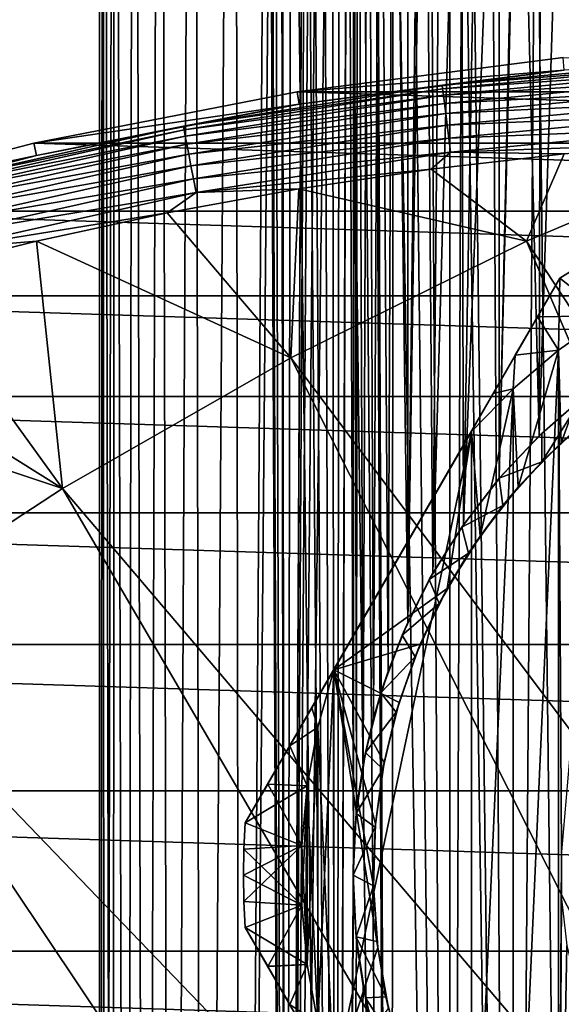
# Model space of a CAD drawing. Header units: metres. Extents: x -258 to 72, y -72 to 102.
# Tile 264 of 656: x -16 to -7, y 56 to 73. Entities that reach past the tile are written whole.
import ezdxf

# ---------------------------------------------------------------- set-up
doc = ezdxf.new("R2010")
doc.units = ezdxf.units.M
doc.layers.add('solid_FREESTAND_ASM_SW0005', color=7, linetype='CONTINUOUS')

msp = doc.modelspace()

# ---------------------------------------------------------------- linework, layer by layer
at = {"layer": 'solid_FREESTAND_ASM_SW0005'}
for points in [[(-15, 100.5, 32.299999), (-14.990722, 17.443573, 31.772509), (-14.990722, 17.443575, 32.827507)], [(-14.933154, 100.5, 30.885464), (-14.990722, 17.443573, 31.772509), (-15, 100.5, 32.299999)], [(-15, 100.5, 32.299999), (-14.990722, 17.443575, 32.827507), (-14.933154, 100.5, 33.714535)], [(-14.933154, 100.5, 30.885464), (-14.915807, 17.507675, 30.712965), (-14.990722, 17.443573, 31.772509)], [(-14.933154, 100.5, 33.714535), (-14.990722, 17.443575, 32.827507), (-14.915804, 17.507677, 33.887058)], [(-14.733212, 100.5, 29.483536), (-14.915807, 17.507675, 30.712965), (-14.933154, 100.5, 30.885464)], [(-14.933154, 100.5, 33.714535), (-14.915804, 17.507677, 33.887058), (-14.762665, 17.636999, 34.957756)], [(-14.933154, 100.5, 33.714535), (-14.762665, 17.636999, 34.957756), (-14.733212, 100.5, 35.116463)], [(-14.733212, 100.5, 29.483536), (-14.76267, 17.636995, 29.642269), (-14.915807, 17.507675, 30.712965)], [(-14.733212, 100.5, 29.483536), (-14.524828, 17.833378, 28.554424), (-14.76267, 17.636995, 29.642269)], [(-14.733212, 100.5, 35.116463), (-14.762665, 17.636999, 34.957756), (-14.524821, 17.833384, 36.045601)], [(-14.401956, 100.5, 28.10671), (-14.524828, 17.833378, 28.554424), (-14.733212, 100.5, 29.483536)], [(-14.733212, 100.5, 35.116463), (-14.524821, 17.833384, 36.045601), (-14.401956, 100.5, 36.49329)], [(-14.401956, 100.5, 28.10671), (-14.193298, 18.098351, 27.447138), (-14.524828, 17.833378, 28.554424)], [(-14.401956, 100.5, 36.49329), (-14.524821, 17.833384, 36.045601), (-14.193289, 18.098358, 37.152889)], [(-13.942337, 100.5, 26.767258), (-14.193298, 18.098351, 27.447138), (-14.401956, 100.5, 28.10671)], [(-14.401956, 100.5, 36.49329), (-14.193289, 18.098358, 37.152889), (-13.942337, 100.5, 37.832741)], [(-13.942337, 100.5, 26.767258), (-13.757945, 18.431467, 26.323465), (-14.193298, 18.098351, 27.447138)], [(-13.942337, 100.5, 37.832741), (-14.193289, 18.098358, 37.152889), (-13.757934, 18.431475, 38.276562)], [(-13.358454, 100.5, 25.477119), (-13.757945, 18.431467, 26.323465), (-13.942337, 100.5, 26.767258)], [(-13.942337, 100.5, 37.832741), (-13.757934, 18.431475, 38.276562), (-13.358454, 100.5, 39.122883)], [(-13.358454, 100.5, 25.477119), (-13.210106, 18.827988, 25.194147), (-13.757945, 18.431467, 26.323465)], [(-13.358454, 100.5, 39.122883), (-13.757934, 18.431475, 38.276562), (-13.210093, 18.827995, 39.405876)], [(-12.655509, 100.5, 24.247789), (-13.210106, 18.827988, 25.194147), (-13.358454, 100.5, 25.477119)], [(-13.358454, 100.5, 39.122883), (-13.210093, 18.827995, 39.405876), (-12.655509, 100.5, 40.352211)], [(-12.655509, 100.5, 24.247789), (-12.546236, 19.27672, 24.078566), (-13.210106, 18.827988, 25.194147)], [(-12.655509, 100.5, 40.352211), (-13.210093, 18.827995, 39.405876), (-12.546221, 19.276731, 40.521458)], [(-11.839768, 100.5, 23.090229), (-12.546236, 19.27672, 24.078566), (-12.655509, 100.5, 24.247789)], [(-12.076273, 87.230507, 41.197395), (-12.655509, 100.5, 40.352211), (-12.546221, 19.276731, 40.521458)], [(-11.839768, 100.5, 23.090229), (-11.770615, 19.759874, 23.00201), (-12.546236, 19.27672, 24.078566)], [(-11.424497, 87.773895, 22.579872), (-11.770615, 19.759874, 23.00201), (-11.839768, 100.5, 23.090229)], [(-11.424497, 87.773895, 22.579872), (-11.422572, 87.124123, 22.577612), (-11.770615, 19.759874, 23.00201)], [(-12.076273, 87.230507, 41.197395), (-12.546221, 19.276731, 40.521458), (-11.770597, 19.759884, 41.598011)], [(-12.042157, 86.563896, 41.243515), (-12.076273, 87.230507, 41.197395), (-11.770597, 19.759884, 41.598011)], [(-11.422572, 87.124123, 22.577612), (-11.380559, 86.48951, 22.528465), (-11.770615, 19.759874, 23.00201)], [(-11.967987, 85.881363, 41.342525), (-12.042157, 86.563896, 41.243515), (-11.770597, 19.759884, 41.598011)], [(-11.380559, 86.48951, 22.528465), (-11.295014, 85.840256, 22.429708), (-11.770615, 19.759874, 23.00201)], [(-11.848083, 85.173744, 41.499073), (-11.967987, 85.881363, 41.342525), (-11.770597, 19.759884, 41.598011)], [(-11.295014, 85.840256, 22.429708), (-11.158202, 85.15638, 22.275305), (-11.770615, 19.759874, 23.00201)], [(-11.673482, 84.430199, 41.71965), (-11.848083, 85.173744, 41.499073), (-11.770597, 19.759884, 41.598011)], [(-11.158202, 85.15638, 22.275305), (-10.960306, 84.433136, 22.059313), (-11.770615, 19.759874, 23.00201)], [(-10.960306, 84.433136, 22.059313), (-10.896054, 20.25527, 21.990976), (-11.770615, 19.759874, 23.00201)], [(-11.673482, 84.430199, 41.71965), (-11.770597, 19.759884, 41.598011), (-10.89604, 20.25528, 42.609039)], [(-11.43252, 83.645576, 42.010689), (-11.673482, 84.430199, 41.71965), (-10.89604, 20.25528, 42.609039)], [(-10.960306, 84.433136, 22.059313), (-10.834317, 84.054825, 21.926111), (-10.896054, 20.25527, 21.990976)], [(-10.834317, 84.054825, 21.926111), (-10.688707, 83.667114, 21.776144), (-10.896054, 20.25527, 21.990976)], [(-11.313762, 83.317947, 42.148796), (-11.43252, 83.645576, 42.010689), (-10.89604, 20.25528, 42.609039)], [(-10.688707, 83.667114, 21.776144), (-10.59321, 58.379326, 21.680023), (-10.896054, 20.25527, 21.990976)], [(-10.688707, 83.667114, 21.776144), (-10.591188, 83.430168, 21.678007), (-10.59321, 58.379326, 21.680023)], [(-10.591188, 83.430168, 21.678007), (-10.538288, 59.142139, 21.625521), (-10.59321, 58.379326, 21.680023)], [(-10.591188, 83.430168, 21.678007), (-10.523377, 83.274292, 21.610821), (-10.538288, 59.142139, 21.625521)], [(-11.111754, 82.819916, 42.376156), (-11.313762, 83.317947, 42.148796), (-10.89604, 20.25528, 42.609039)], [(-10.523377, 83.274292, 21.610821), (-10.424943, 59.918476, 21.514799), (-10.538288, 59.142139, 21.625521)], [(-10.523377, 83.274292, 21.610821), (-10.338862, 82.881226, 21.432253), (-10.424943, 59.918476, 21.514799)], [(-10.699312, 81.963318, 42.813072), (-11.111754, 82.819916, 42.376156), (-10.89604, 20.25528, 42.609039)], [(-10.338862, 82.881226, 21.432253), (-10.246356, 60.715179, 21.344992), (-10.424943, 59.918476, 21.514799)], [(-10.338862, 82.881226, 21.432253), (-10.134092, 82.488594, 21.241058), (-10.246356, 60.715179, 21.344992)], [(-10.134092, 82.488594, 21.241058), (-9.992786, 61.536129, 21.113213), (-10.246356, 60.715179, 21.344992)], [(-10.134092, 82.488594, 21.241058), (-9.906358, 82.094406, 21.036604), (-9.992786, 61.536129, 21.113213)], [(-9.906358, 82.094406, 21.036604), (-9.653249, 62.378902, 20.818941), (-9.992786, 61.536129, 21.113213)], [(-9.906358, 82.094406, 21.036604), (-9.650696, 81.69352, 20.816792), (-9.653249, 62.378902, 20.818941)], [(-10.699312, 81.963318, 42.813072), (-10.89604, 20.25528, 42.609039), (-9.940397, 20.740986, 43.533367)], [(-10.45717, 81.530701, 43.053959), (-10.699312, 81.963318, 42.813072), (-9.940397, 20.740986, 43.533367)], [(-9.650696, 81.69352, 20.816792), (-9.425594, 81.369667, 20.631317), (-9.653249, 62.378902, 20.818941)], [(-10.226185, 81.153984, 43.273838), (-10.45717, 81.530701, 43.053959), (-9.940397, 20.740986, 43.533367)], [(-9.425594, 81.369667, 20.631317), (-9.364531, 81.285812, 20.582254), (-9.653249, 62.378902, 20.818941)], [(-9.364531, 81.285812, 20.582254), (-9.219038, 63.231571, 20.467449), (-9.653249, 62.378902, 20.818941)], [(-9.364531, 81.285812, 20.582254), (-9.054249, 80.882668, 20.340879), (-9.219038, 63.231571, 20.467449)], [(-10.191614, 81.100227, 43.305954), (-10.226185, 81.153984, 43.273838), (-9.940397, 20.740986, 43.533367)], [(-9.903776, 80.675926, 43.565666), (-10.191614, 81.100227, 43.305954), (-9.940397, 20.740986, 43.533367)], [(-9.054249, 80.882668, 20.340879), (-8.730858, 80.498756, 20.102783), (-9.219038, 63.231571, 20.467449)], [(-9.903776, 80.675926, 43.565666), (-9.940397, 20.740986, 43.533367), (-8.922838, 21.198654, 44.357491)], [(-9.595329, 80.261429, 43.829514), (-9.903776, 80.675926, 43.565666), (-8.922838, 21.198654, 44.357491)], [(-8.730858, 80.498756, 20.102783), (-8.688087, 64.072655, 20.072283), (-9.219038, 63.231571, 20.467449)], [(-8.730858, 80.498756, 20.102783), (-8.404269, 80.144478, 19.875498), (-8.688087, 64.072655, 20.072283)], [(-9.268221, 79.859749, 44.09407), (-9.595329, 80.261429, 43.829514), (-8.922838, 21.198654, 44.357491)], [(-8.404269, 80.144478, 19.875498), (-8.070049, 79.813347, 19.655859), (-8.688087, 64.072655, 20.072283)], [(-8.924767, 79.473724, 44.35606), (-9.268221, 79.859749, 44.09407), (-8.922838, 21.198654, 44.357491)], [(-8.070049, 79.813347, 19.655859), (-8.06815, 64.874954, 19.65465), (-8.688087, 64.072655, 20.072283)], [(-8.070049, 79.813347, 19.655859), (-7.743924, 79.517212, 19.453535), (-8.06815, 64.874954, 19.65465)], [(-7.743924, 79.517212, 19.453535), (-7.719716, 79.496185, 19.438974), (-8.06815, 64.874954, 19.65465)], [(-7.719716, 79.496185, 19.438974), (-7.374583, 65.614166, 19.238012), (-8.06815, 64.874954, 19.65465)], [(-7.719716, 79.496185, 19.438974), (-7.346524, 79.186882, 19.22221), (-7.374583, 65.614166, 19.238012)], [(-8.704605, 79.243195, 44.515968), (-8.924767, 79.473724, 44.35606), (-8.922838, 21.198654, 44.357491)], [(-8.704605, 79.243195, 44.515968), (-8.922838, 21.198654, 44.357491), (-7.861167, 21.614857, 45.075058)], [(-8.567301, 79.105499, 44.612652), (-8.704605, 79.243195, 44.515968), (-7.861167, 21.614857, 45.075058)], [(-7.346524, 79.186882, 19.22221), (-6.951319, 78.886566, 19.007929), (-7.374583, 65.614166, 19.238012)], [(-8.19809, 78.756454, 44.861504), (-8.567301, 79.105499, 44.612652), (-7.861167, 21.614857, 45.075058)], [(-6.951319, 78.886566, 19.007929), (-6.625904, 66.273895, 18.842756), (-7.374583, 65.614166, 19.238012)], [(-7.431224, 78.117935, 45.329845), (-8.19809, 78.756454, 44.861504), (-7.861167, 21.614857, 45.075058)], [(-7.431224, 78.117935, 45.329845), (-7.861167, 21.614857, 45.075058), (-6.769404, 21.981245, 45.685635)], [(-6.636581, 77.559883, 45.75198), (-7.431224, 78.117935, 45.329845), (-6.769404, 21.981245, 45.685635)], [(-6.961644, 72.164986, -887), (-11.570924, 71.570686, -887), (-6.940877, 71.949425, -874.593201)], [(11.570913, 71.570694, -887), (-11.570924, 71.570686, -887), (-6.961644, 72.164986, -887)], [(-9.05634, 71.688316, -874.343506), (-4.537123, 72.115509, -874.343506), (-6.940877, 71.949425, -874.593201)], [(-4.532897, 72.048332, -874.099731), (-4.537123, 72.115509, -874.343506), (-9.05634, 71.688316, -874.343506)], [(-9.047904, 71.621536, -874.099731), (-4.532897, 72.048332, -874.099731), (-9.05634, 71.688316, -874.343506)], [(-4.526158, 71.941223, -873.870667), (-4.532897, 72.048332, -874.099731), (-9.047904, 71.621536, -874.099731)], [(-11.570924, 71.570686, -887), (-11.536431, 71.356895, -874.593201), (-6.940877, 71.949425, -874.593201)], [(-9.05634, 71.688316, -874.343506), (-6.940877, 71.949425, -874.593201), (-11.536431, 71.356895, -874.593201)], [(-9.034454, 71.515068, -873.870667), (-4.526158, 71.941223, -873.870667), (-9.047904, 71.621536, -874.099731)], [(-4.517099, 71.797234, -873.662903), (-4.526158, 71.941223, -873.870667), (-9.034454, 71.515068, -873.870667)], [(-13.539816, 70.978203, -874.343506), (-9.05634, 71.688316, -874.343506), (-11.536431, 71.356895, -874.593201)], [(-9.047904, 71.621536, -874.099731), (-9.05634, 71.688316, -874.343506), (-13.539816, 70.978203, -874.343506)], [(-9.016371, 71.371925, -873.662903), (-4.517099, 71.797234, -873.662903), (-9.034454, 71.515068, -873.870667)], [(-4.505977, 71.620453, -873.482361), (-4.517099, 71.797234, -873.662903), (-9.016371, 71.371925, -873.662903)], [(-11.570924, 71.570686, -887), (-16.132704, 70.682289, -887), (-11.536431, 71.356895, -874.593201)], [(16.132694, 70.682289, -887), (-16.132704, 70.682289, -887), (-11.570924, 71.570686, -887)], [(-13.527204, 70.912086, -874.099731), (-9.047904, 71.621536, -874.099731), (-13.539816, 70.978203, -874.343506)], [(-9.034454, 71.515068, -873.870667), (-9.047904, 71.621536, -874.099731), (-13.527204, 70.912086, -874.099731)], [(-13.507094, 70.806671, -873.870667), (-9.034454, 71.515068, -873.870667), (-13.527204, 70.912086, -874.099731)], [(-9.016371, 71.371925, -873.662903), (-9.034454, 71.515068, -873.870667), (-13.507094, 70.806671, -873.870667)], [(16.132694, 70.682289, -887), (-11.570924, 71.570686, -887), (11.570913, 71.570694, -887)], [(-8.99417, 71.19619, -873.482361), (-4.505977, 71.620453, -873.482361), (-9.016371, 71.371925, -873.662903)], [(-4.493108, 71.415901, -873.334106), (-4.505977, 71.620453, -873.482361), (-8.99417, 71.19619, -873.482361)], [(-16.132704, 70.682289, -887), (-16.084579, 70.471138, -874.593201), (-11.536431, 71.356895, -874.593201)], [(-13.539816, 70.978203, -874.343506), (-11.536431, 71.356895, -874.593201), (-16.084579, 70.471138, -874.593201)], [(-13.48006, 70.664948, -873.662903), (-9.016371, 71.371925, -873.662903), (-13.507094, 70.806671, -873.870667)], [(-8.99417, 71.19619, -873.482361), (-9.016371, 71.371925, -873.662903), (-13.48006, 70.664948, -873.662903)], [(-8.968483, 70.992851, -873.334106), (-4.493108, 71.415901, -873.334106), (-8.99417, 71.19619, -873.482361)], [(-4.478858, 71.1894, -873.222473), (-4.493108, 71.415901, -873.334106), (-8.968483, 70.992851, -873.334106)], [(-13.446868, 70.490952, -873.482361), (-8.99417, 71.19619, -873.482361), (-13.48006, 70.664948, -873.662903)], [(-8.968483, 70.992851, -873.334106), (-8.99417, 71.19619, -873.482361), (-13.446868, 70.490952, -873.482361)], [(-8.940039, 70.7677, -873.222473), (-4.478858, 71.1894, -873.222473), (-8.968483, 70.992851, -873.334106)], [(-4.463632, 70.947395, -873.150452), (-4.478858, 71.1894, -873.222473), (-8.940039, 70.7677, -873.222473)], [(-17.969856, 69.987968, -874.343506), (-13.539816, 70.978203, -874.343506), (-16.084579, 70.471138, -874.593201)], [(-13.527204, 70.912086, -874.099731), (-13.539816, 70.978203, -874.343506), (-17.969856, 69.987968, -874.343506)], [(-13.408463, 70.289627, -873.334106), (-8.968483, 70.992851, -873.334106), (-13.446868, 70.490952, -873.482361)], [(-8.940039, 70.7677, -873.222473), (-8.968483, 70.992851, -873.334106), (-13.408463, 70.289627, -873.334106)], [(-17.953117, 69.922775, -874.099731), (-13.527204, 70.912086, -874.099731), (-17.969856, 69.987968, -874.343506)], [(-13.507094, 70.806671, -873.870667), (-13.527204, 70.912086, -874.099731), (-17.953117, 69.922775, -874.099731)], [(-17.92643, 69.818832, -873.870667), (-13.507094, 70.806671, -873.870667), (-17.953117, 69.922775, -874.099731)], [(-13.48006, 70.664948, -873.662903), (-13.507094, 70.806671, -873.870667), (-17.92643, 69.818832, -873.870667)], [(-8.909648, 70.527122, -873.150452), (-4.463632, 70.947395, -873.150452), (-8.940039, 70.7677, -873.222473)], [(-4.63321, 70.685112, -873.1203), (-4.463632, 70.947395, -873.150452), (-8.909648, 70.527122, -873.150452)], [(-16.132704, 70.682289, -887), (-20.628166, 69.503441, -887), (-16.084579, 70.471138, -874.593201)], [(20.62816, 69.503448, -887), (-20.628166, 69.503441, -887), (-16.132704, 70.682289, -887)], [(-17.890549, 69.679085, -873.662903), (-13.48006, 70.664948, -873.662903), (-17.92643, 69.818832, -873.870667)], [(-13.446868, 70.490952, -873.482361), (-13.48006, 70.664948, -873.662903), (-17.890549, 69.679085, -873.662903)], [(20.62816, 69.503448, -887), (-16.132704, 70.682289, -887), (16.132694, 70.682289, -887)], [(-13.365938, 70.066704, -873.222473), (-8.940039, 70.7677, -873.222473), (-13.408463, 70.289627, -873.334106)], [(-8.909648, 70.527122, -873.150452), (-8.940039, 70.7677, -873.222473), (-13.365938, 70.066704, -873.222473)], [(-6.943378, 70.495674, -873.1203), (-4.63321, 70.685112, -873.1203), (-8.909648, 70.527122, -873.150452)], [(-7.592783, 68.983185, -873.069885), (-3.397065, 70.755295, -873.1203), (-6.943378, 70.495674, -873.1203)], [(-7.592783, 68.983185, -873.069885), (3.018616, 52.879505, -872.566895), (-3.397065, 70.755295, -873.1203)], [(-20.628166, 69.503441, -887), (-20.566633, 69.295807, -874.593201), (-16.084579, 70.471138, -874.593201)], [(-17.969856, 69.987968, -874.343506), (-16.084579, 70.471138, -874.593201), (-20.566633, 69.295807, -874.593201)], [(-17.846498, 69.507523, -873.482361), (-13.446868, 70.490952, -873.482361), (-17.890549, 69.679085, -873.662903)], [(-13.408463, 70.289627, -873.334106), (-13.446868, 70.490952, -873.482361), (-17.846498, 69.507523, -873.482361)], [(-13.320501, 69.828514, -873.150452), (-8.909648, 70.527122, -873.150452), (-13.365938, 70.066704, -873.222473)], [(-9.246118, 70.230766, -873.1203), (-8.909648, 70.527122, -873.150452), (-13.320501, 69.828514, -873.150452)], [(-9.246118, 70.230766, -873.1203), (-6.943378, 70.495674, -873.1203), (-8.909648, 70.527122, -873.150452)], [(-7.592783, 68.983185, -873.069885), (-6.943378, 70.495674, -873.1203), (-9.246118, 70.230766, -873.1203)], [(-17.795528, 69.309006, -873.334106), (-13.408463, 70.289627, -873.334106), (-17.846498, 69.507523, -873.482361)], [(-13.365938, 70.066704, -873.222473), (-13.408463, 70.289627, -873.334106), (-17.795528, 69.309006, -873.334106)], [(-11.538963, 69.890656, -873.1203), (-9.246118, 70.230766, -873.1203), (-13.320501, 69.828514, -873.150452)], [(-7.592783, 68.983185, -873.069885), (-9.246118, 70.230766, -873.1203), (-11.538963, 69.890656, -873.1203)], [(-17.739088, 69.089188, -873.222473), (-13.365938, 70.066704, -873.222473), (-17.795528, 69.309006, -873.334106)], [(-13.320501, 69.828514, -873.150452), (-13.365938, 70.066704, -873.222473), (-17.739088, 69.089188, -873.222473)], [(-17.678785, 68.854324, -873.150452), (-13.320501, 69.828514, -873.150452), (-17.739088, 69.089188, -873.222473)], [(-13.819466, 69.475708, -873.1203), (-13.320501, 69.828514, -873.150452), (-17.678785, 68.854324, -873.150452)], [(-13.819466, 69.475708, -873.1203), (-11.538963, 69.890656, -873.1203), (-13.320501, 69.828514, -873.150452)], [(-11.677063, 66.962334, -873.020874), (-11.538963, 69.890656, -873.1203), (-13.819466, 69.475708, -873.1203)], [(-7.592783, 68.983185, -873.069885), (-11.538963, 69.890656, -873.1203), (-11.677063, 66.962334, -873.020874)], [(25.038908, 68.038979, -887), (-25.03891, 68.038979, -887), (-20.628166, 69.503441, -887)], [(25.038908, 68.038979, -887), (-20.628166, 69.503441, -887), (20.62816, 69.503448, -887)], [(-16.085176, 68.986366, -873.1203), (-13.819466, 69.475708, -873.1203), (-17.678785, 68.854324, -873.150452)], [(-11.677063, 66.962334, -873.020874), (-13.819466, 69.475708, -873.1203), (-16.085176, 68.986366, -873.1203)], [(-18.33367, 68.423157, -873.1203), (-16.085176, 68.986366, -873.1203), (-17.678785, 68.854324, -873.150452)], [(-15.632658, 64.699898, -872.973328), (-16.085176, 68.986366, -873.1203), (-18.33367, 68.423157, -873.1203)], [(-11.677063, 66.962334, -873.020874), (-16.085176, 68.986366, -873.1203), (-15.632658, 64.699898, -872.973328)], [(-7.592783, 68.983185, -873.069885), (-11.677063, 66.962334, -873.020874), (-0.096357, 51.534515, -872.52948)], [(-7.592783, 68.983185, -873.069885), (-0.096357, 51.534515, -872.52948), (3.018616, 52.879505, -872.566895)], [(-6.25, 68.825317, -1.62265), (-6.191791, 67.690804, -2.2), (-7.018474, 68.343643, -1.62265)], [(-6.25, 68.825317, 9.72265), (-7.018474, 68.343643, 9.72265), (-6.191791, 67.690804, 10.3)], [(-7.018474, 68.343643, -1.62265), (-7.018474, 68.343643, 9.72265), (-6.25, 68.825317, 9.72265)], [(-6.25, 68.825317, -1.62265), (-7.018474, 68.343643, -1.62265), (-6.25, 68.825317, 9.72265)], [(-15.632658, 64.699898, -872.973328), (-18.33367, 68.423157, -873.1203), (-20.562538, 67.786674, -873.1203)], [(-12.078283, 59.5798, 9.906732), (-7.018474, 68.343643, 9.72265), (-12.467097, 58.906353, 9.72265)], [(-7.018474, 68.343643, -1.62265), (-12.467097, 58.906353, 9.72265), (-7.018474, 68.343643, 9.72265)], [(-12.467097, 58.906353, -1.62265), (-12.467097, 58.906353, 9.72265), (-7.018474, 68.343643, -1.62265)], [(-7.406138, 67.672195, -1.806223), (-12.467097, 58.906353, -1.62265), (-7.018474, 68.343643, -1.62265)], [(-12.078283, 59.5798, 9.906732), (-7.406211, 67.672066, 9.906255), (-7.018474, 68.343643, 9.72265)], [(-7.018474, 68.343643, 9.72265), (-7.406211, 67.672066, 9.906255), (-6.191791, 67.690804, 10.3)], [(-7.406138, 67.672195, -1.806223), (-7.018474, 68.343643, -1.62265), (-7.036954, 67.095673, -2.2)], [(-7.018474, 68.343643, -1.62265), (-6.191791, 67.690804, -2.2), (-7.036954, 67.095673, -2.2)], [(29.346739, 66.294937, -887), (-29.346737, 66.294937, -887), (-25.03891, 68.038979, -887)], [(29.346739, 66.294937, -887), (-25.03891, 68.038979, -887), (25.038908, 68.038979, -887)], [(-15.632658, 64.699898, -872.973328), (-20.562538, 67.786674, -873.1203), (-22.769398, 67.077614, -873.1203)], [(-12.078316, 59.579742, -1.806717), (-12.467097, 58.906353, -1.62265), (-7.406138, 67.672195, -1.806223)], [(-12.078316, 59.579742, -1.806717), (-7.406138, 67.672195, -1.806223), (-7.789389, 67.008385, -1.963833)], [(-12.078283, 59.5798, 9.906732), (-7.789486, 67.008217, 10.06387), (-7.406211, 67.672066, 9.906255)], [(-7.406211, 67.672066, 9.906255), (-7.789486, 67.008217, 10.06387), (-7.036954, 67.095673, 10.3)], [(-7.789389, 67.008385, -1.963833), (-7.406138, 67.672195, -1.806223), (-7.036954, 67.095673, -2.2)], [(-7.406211, 67.672066, 9.906255), (-7.036954, 67.095673, 10.3), (-6.191791, 67.690804, 10.3)], [(-6.191791, 67.690804, 10.3), (-7.036954, 67.095673, 10.3), (-6.993394, 65.49366, 10.3)], [(-6.988157, 58.407017, -2.2), (-7.036954, 67.095673, -2.2), (-6.191791, 67.690804, -2.2)], [(-6.191791, 67.690804, 10.3), (-6.993394, 65.49366, 10.3), (-6.171809, 66.183601, 10.3)], [(-15.632658, 64.699898, -872.973328), (-22.769398, 67.077614, -873.1203), (-19.445297, 62.204041, -872.927612)], [(-7.036954, 67.095673, 10.3), (-7.825277, 66.42704, 10.3), (-7.738304, 64.721695, 10.3)], [(-7.825277, 49.57296, -2.2), (-7.825277, 66.42704, -2.2), (-7.036954, 67.095673, -2.2)], [(-7.789389, 67.008385, -1.963833), (-7.036954, 67.095673, -2.2), (-7.825277, 66.42704, -2.2)], [(-7.036954, 48.904327, -2.2), (-7.825277, 49.57296, -2.2), (-7.036954, 67.095673, -2.2)], [(-7.789486, 67.008217, 10.06387), (-7.825277, 66.42704, 10.3), (-7.036954, 67.095673, 10.3)], [(-7.036954, 67.095673, 10.3), (-7.738304, 64.721695, 10.3), (-6.993394, 65.49366, 10.3)], [(-6.988157, 58.407017, -2.2), (-7.036954, 48.904327, -2.2), (-7.036954, 67.095673, -2.2)], [(-11.677063, 66.962334, -873.020874), (-15.632658, 64.699898, -872.973328), (-3.125612, 50.006203, -872.493103)], [(-12.078316, 59.579742, -1.806717), (-7.789389, 67.008385, -1.963833), (-11.694774, 60.244057, -1.964367)], [(-11.694729, 60.244133, 10.064384), (-7.789486, 67.008217, 10.06387), (-12.078283, 59.5798, 9.906732)], [(-11.694774, 60.244057, -1.964367), (-7.789389, 67.008385, -1.963833), (-8.170158, 66.348869, -2.095267)], [(-11.694729, 60.244133, 10.064384), (-8.170234, 66.34874, 10.195291), (-7.789486, 67.008217, 10.06387)], [(-11.677063, 66.962334, -873.020874), (-3.125612, 50.006203, -872.493103), (-0.096357, 51.534515, -872.52948)], [(-7.789486, 67.008217, 10.06387), (-8.170234, 66.34874, 10.195291), (-7.825277, 66.42704, 10.3)], [(-8.170158, 66.348869, -2.095267), (-7.789389, 67.008385, -1.963833), (-7.825277, 66.42704, -2.2)], [(-7.825277, 66.42704, 10.3), (-8.550362, 65.690338, 10.3), (-8.398578, 63.875916, 10.3)], [(-8.550362, 50.309662, -2.2), (-8.550362, 65.690338, -2.2), (-7.825277, 66.42704, -2.2)], [(-8.170158, 66.348869, -2.095267), (-7.825277, 66.42704, -2.2), (-8.550362, 65.690338, -2.2)], [(-7.825277, 49.57296, -2.2), (-8.550362, 50.309662, -2.2), (-7.825277, 66.42704, -2.2)], [(-8.170234, 66.34874, 10.195291), (-8.550362, 65.690338, 10.3), (-7.825277, 66.42704, 10.3)], [(-7.825277, 66.42704, 10.3), (-8.398578, 63.875916, 10.3), (-7.738304, 64.721695, 10.3)], [(33.534027, 64.27845, -887), (-33.534019, 64.278458, -887), (-29.346737, 66.294937, -887)], [(33.534027, 64.27845, -887), (-29.346737, 66.294937, -887), (29.346739, 66.294937, -887)], [(-11.694774, 60.244057, -1.964367), (-8.170158, 66.348869, -2.095267), (-11.314417, 60.902855, -2.095577)], [(-11.314383, 60.902916, 10.195588), (-8.170234, 66.34874, 10.195291), (-11.694729, 60.244133, 10.064384)], [(-11.314417, 60.902855, -2.095577), (-8.170158, 66.348869, -2.095267), (-8.550362, 65.690338, -2.2)], [(-11.314383, 60.902916, 10.195588), (-10.93521, 61.559662, 10.3), (-8.170234, 66.34874, 10.195291)], [(-8.170234, 66.34874, 10.195291), (-10.93521, 61.559662, 10.3), (-8.550362, 65.690338, 10.3)], [(-7.331439, 65.655716, 22.799999), (-7.374583, 65.614166, 19.238012), (-6.625904, 66.273895, 18.842756)], [(-6.636944, 66.265045, 22.30245), (-7.331439, 65.655716, 22.799999), (-6.625904, 66.273895, 18.842756)], [(-7.331439, 65.163277, 22.799999), (-7.331439, 65.655716, 22.799999), (-6.636944, 66.265045, 22.30245)], [(-6.612884, 65.831497, 22.28652), (-7.331439, 65.163277, 22.799999), (-6.636944, 66.265045, 22.30245)], [(-6.171809, 66.183601, 10.3), (-6.993394, 65.49366, 10.3), (-6.612884, 65.831497, 22.28652)], [(-11.314417, 60.902855, -2.095577), (-8.550362, 65.690338, -2.2), (-10.93521, 61.559662, -2.2)], [(-8.550362, 65.690338, 10.3), (-10.93521, 61.559662, 10.3), (-8.9668, 62.965782, 10.3)], [(-10.93521, 54.440338, -2.2), (-10.93521, 61.559662, -2.2), (-8.550362, 65.690338, -2.2)], [(-8.550362, 50.309662, -2.2), (-10.93521, 54.440338, -2.2), (-8.550362, 65.690338, -2.2)], [(-8.550362, 65.690338, 10.3), (-8.9668, 62.965782, 10.3), (-8.398578, 63.875916, 10.3)], [(-6.993394, 65.49366, 10.3), (-7.331439, 65.163277, 22.799999), (-6.612884, 65.831497, 22.28652)], [(-8.065146, 64.878471, 22.799999), (-8.06815, 64.874954, 19.65465), (-7.374583, 65.614166, 19.238012)], [(-7.331439, 65.655716, 22.799999), (-8.065146, 64.878471, 22.799999), (-7.374583, 65.614166, 19.238012)], [(-7.331439, 65.163277, 22.799999), (-8.065146, 64.878471, 22.799999), (-7.331439, 65.655716, 22.799999)], [(-6.993394, 65.49366, 10.3), (-7.738304, 64.721695, 10.3), (-7.331439, 65.163277, 22.799999)], [(-8.003247, 64.403946, 22.799999), (-8.065146, 64.878471, 22.799999), (-7.331439, 65.163277, 22.799999)], [(-8.003247, 64.403946, 22.799999), (-7.331439, 65.163277, 22.799999), (-7.738304, 64.721695, 10.3)], [(-8.065146, 64.878471, 22.799999), (-8.716877, 64.031258, 22.799999), (-8.06815, 64.874954, 19.65465)], [(-8.003247, 64.403946, 22.799999), (-8.716877, 64.031258, 22.799999), (-8.065146, 64.878471, 22.799999)], [(-8.716877, 64.031258, 22.799999), (-8.688087, 64.072655, 20.072283), (-8.06815, 64.874954, 19.65465)], [(-15.632658, 64.699898, -872.973328), (-19.445297, 62.204041, -872.927612), (-6.058371, 48.299995, -872.457947)], [(-15.632658, 64.699898, -872.973328), (-6.058371, 48.299995, -872.457947), (-3.125612, 50.006203, -872.493103)], [(-8.003247, 64.403946, 22.799999), (-7.738304, 64.721695, 10.3), (-8.398578, 63.875916, 10.3)], [(-8.596759, 63.581955, 22.799999), (-8.716877, 64.031258, 22.799999), (-8.003247, 64.403946, 22.799999)], [(-8.596759, 63.581955, 22.799999), (-8.003247, 64.403946, 22.799999), (-8.398578, 63.875916, 10.3)], [(37.583469, 61.997845, -887), (-37.583458, 61.997852, -887), (-33.534019, 64.278458, -887)], [(37.583469, 61.997845, -887), (-33.534019, 64.278458, -887), (33.534027, 64.27845, -887)], [(-8.716877, 64.031258, 22.799999), (-9.279962, 63.122726, 22.799999), (-9.219038, 63.231571, 20.467449)], [(-8.596759, 63.581955, 22.799999), (-9.279962, 63.122726, 22.799999), (-8.716877, 64.031258, 22.799999)], [(-8.716877, 64.031258, 22.799999), (-9.219038, 63.231571, 20.467449), (-8.688087, 64.072655, 20.072283)], [(-8.596759, 63.581955, 22.799999), (-8.398578, 63.875916, 10.3), (-8.9668, 62.965782, 10.3)], [(-9.10616, 62.705353, 22.799999), (-9.279962, 63.122726, 22.799999), (-8.596759, 63.581955, 22.799999)], [(-9.10616, 62.705353, 22.799999), (-8.596759, 63.581955, 22.799999), (-8.9668, 62.965782, 10.3)], [(-9.279962, 63.122726, 22.799999), (-9.748677, 62.162128, 22.799999), (-9.653249, 62.378902, 20.818941)], [(-9.10616, 62.705353, 22.799999), (-9.748677, 62.162128, 22.799999), (-9.279962, 63.122726, 22.799999)], [(-9.279962, 63.122726, 22.799999), (-9.653249, 62.378902, 20.818941), (-9.219038, 63.231571, 20.467449)], [(-10.93521, 61.559662, 10.3), (-9.436728, 62.001331, 10.3), (-8.9668, 62.965782, 10.3)], [(-9.10616, 62.705353, 22.799999), (-8.9668, 62.965782, 10.3), (-9.436728, 62.001331, 10.3)], [(-9.526464, 61.782719, 22.799999), (-9.748677, 62.162128, 22.799999), (-9.10616, 62.705353, 22.799999)], [(-9.526464, 61.782719, 22.799999), (-9.10616, 62.705353, 22.799999), (-9.436728, 62.001331, 10.3)], [(-9.748677, 62.162128, 22.799999), (-9.992786, 61.536129, 21.113213), (-9.653249, 62.378902, 20.818941)], [(-19.445297, 62.204041, -872.927612), (-23.101225, 59.483772, -872.883667), (-8.884202, 46.421974, -872.424011)], [(-19.445297, 62.204041, -872.927612), (-8.884202, 46.421974, -872.424011), (-6.058371, 48.299995, -872.457947)], [(-9.748677, 62.162128, 22.799999), (-10.11827, 61.15921, 22.799999), (-9.992786, 61.536129, 21.113213)], [(-9.526464, 61.782719, 22.799999), (-10.11827, 61.15921, 22.799999), (-9.748677, 62.162128, 22.799999)], [(41.4785, 59.46246, -887), (-41.478489, 59.462467, -887), (-37.583458, 61.997852, -887)], [(41.4785, 59.46246, -887), (-37.583458, 61.997852, -887), (37.583469, 61.997845, -887)], [(-10.93521, 61.559662, 10.3), (-9.803259, 60.993095, 10.3), (-9.436728, 62.001331, 10.3)], [(-9.526464, 61.782719, 22.799999), (-9.436728, 62.001331, 10.3), (-9.803259, 60.993095, 10.3)], [(-9.853564, 60.823078, 22.799999), (-10.11827, 61.15921, 22.799999), (-9.526464, 61.782719, 22.799999)], [(-9.853564, 60.823078, 22.799999), (-9.526464, 61.782719, 22.799999), (-9.803259, 60.993095, 10.3)], [(-11.314417, 60.902855, -2.095577), (-10.93521, 61.559662, -2.2), (-11.21067, 60.563366, -2.2)], [(-11.314383, 60.902916, 10.195588), (-11.21067, 60.563366, 10.3), (-10.93521, 61.559662, 10.3)], [(-11.21067, 55.436634, -2.2), (-11.21067, 60.563366, -2.2), (-10.93521, 61.559662, -2.2)], [(-10.93521, 54.440338, -2.2), (-11.21067, 55.436634, -2.2), (-10.93521, 61.559662, -2.2)], [(-10.93521, 61.559662, 10.3), (-11.21067, 60.563366, 10.3), (-10.93521, 54.440338, 10.3)], [(-10.93521, 61.559662, 10.3), (-10.173123, 56.746983, 10.3), (-10.24837, 57.81723, 10.3)], [(-10.93521, 61.559662, 10.3), (-10.93521, 54.440338, 10.3), (-10.173123, 56.746983, 10.3)], [(-10.93521, 61.559662, 10.3), (-10.24837, 57.81723, 10.3), (-10.211345, 58.889343, 10.3)], [(-10.93521, 61.559662, 10.3), (-10.211345, 58.889343, 10.3), (-10.062451, 59.951813, 10.3)], [(-10.93521, 61.559662, 10.3), (-10.062451, 59.951813, 10.3), (-9.803259, 60.993095, 10.3)], [(-10.11827, 61.15921, 22.799999), (-10.246356, 60.715179, 21.344992), (-9.992786, 61.536129, 21.113213)], [(-10.11827, 61.15921, 22.799999), (-10.384988, 60.124153, 22.799999), (-10.246356, 60.715179, 21.344992)], [(-9.853564, 60.823078, 22.799999), (-10.384988, 60.124153, 22.799999), (-10.11827, 61.15921, 22.799999)], [(-11.694774, 60.244057, -1.964367), (-11.314417, 60.902855, -2.095577), (-11.21067, 60.563366, -2.2)], [(-11.314383, 60.902916, 10.195588), (-11.694729, 60.244133, 10.064384), (-11.21067, 60.563366, 10.3)], [(-9.853564, 60.823078, 22.799999), (-9.803259, 60.993095, 10.3), (-10.062451, 59.951813, 10.3)], [(-10.08426, 59.835808, 22.799999), (-10.384988, 60.124153, 22.799999), (-9.853564, 60.823078, 22.799999)], [(-10.08426, 59.835808, 22.799999), (-9.853564, 60.823078, 22.799999), (-10.062451, 59.951813, 10.3)], [(-11.694774, 60.244057, -1.964367), (-11.21067, 60.563366, -2.2), (-11.395561, 59.546345, -2.2)], [(-11.694729, 60.244133, 10.064384), (-11.395561, 59.546345, 10.3), (-11.21067, 60.563366, 10.3)], [(-11.395561, 56.453655, -2.2), (-11.395561, 59.546345, -2.2), (-11.21067, 60.563366, -2.2)], [(-11.21067, 55.436634, -2.2), (-11.395561, 56.453655, -2.2), (-11.21067, 60.563366, -2.2)], [(-11.21067, 60.563366, 10.3), (-11.395561, 59.546345, 10.3), (-11.21067, 55.436634, 10.3)], [(-11.21067, 60.563366, 10.3), (-11.21067, 55.436634, 10.3), (-10.93521, 54.440338, 10.3)], [(-10.384988, 60.124153, 22.799999), (-10.424943, 59.918476, 21.514799), (-10.246356, 60.715179, 21.344992)], [(-12.078316, 59.579742, -1.806717), (-11.694774, 60.244057, -1.964367), (-11.395561, 59.546345, -2.2)], [(-11.694729, 60.244133, 10.064384), (-12.078283, 59.5798, 9.906732), (-11.395561, 59.546345, 10.3)], [(-10.384988, 60.124153, 22.799999), (-10.546112, 59.067474, 22.799999), (-10.424943, 59.918476, 21.514799)], [(-10.08426, 59.835808, 22.799999), (-10.546112, 59.067474, 22.799999), (-10.384988, 60.124153, 22.799999)], [(-10.546112, 59.067474, 22.799999), (-10.538288, 59.142139, 21.625521), (-10.424943, 59.918476, 21.514799)], [(-10.08426, 59.835808, 22.799999), (-10.062451, 59.951813, 10.3), (-10.211345, 58.889343, 10.3)], [(-10.216292, 58.830578, 22.799999), (-10.546112, 59.067474, 22.799999), (-10.08426, 59.835808, 22.799999)], [(-10.216292, 58.830578, 22.799999), (-10.08426, 59.835808, 22.799999), (-10.211345, 58.889343, 10.3)], [(-12.078283, 59.5798, 9.906732), (-12.467097, 58.906353, 9.72265), (-11.395561, 59.546345, 10.3)], [(-12.078316, 59.579742, -1.806717), (-11.488379, 58.516846, -2.2), (-12.467097, 58.906353, -1.62265)], [(-12.467097, 58.906353, 9.72265), (-11.488379, 58.516846, 10.3), (-11.395561, 59.546345, 10.3)], [(-12.078316, 59.579742, -1.806717), (-11.395561, 59.546345, -2.2), (-11.488379, 58.516846, -2.2)], [(-11.488379, 57.483154, -2.2), (-11.488379, 58.516846, -2.2), (-11.395561, 59.546345, -2.2)], [(-11.395561, 56.453655, -2.2), (-11.488379, 57.483154, -2.2), (-11.395561, 59.546345, -2.2)], [(-11.395561, 59.546345, 10.3), (-11.488379, 58.516846, 10.3), (-11.395561, 56.453655, 10.3)], [(-11.395561, 59.546345, 10.3), (-11.395561, 56.453655, 10.3), (-11.21067, 55.436634, 10.3)], [(45.203075, 56.682732, -887), (-45.20306, 56.682743, -887), (-41.478489, 59.462467, -887)], [(45.203075, 56.682732, -887), (-41.478489, 59.462467, -887), (41.4785, 59.46246, -887)], [(-23.101225, 59.483772, -872.883667), (-26.587254, 56.548904, -872.841858), (-11.593053, 44.378807, -872.391479)], [(-23.101225, 59.483772, -872.883667), (-11.593053, 44.378807, -872.391479), (-8.884202, 46.421974, -872.424011)], [(-10.546112, 59.067474, 22.799999), (-10.6, 57.999985, 22.799999), (-10.59321, 58.379326, 21.680023)], [(-10.216292, 58.830578, 22.799999), (-10.6, 57.999985, 22.799999), (-10.546112, 59.067474, 22.799999)], [(-10.546112, 59.067474, 22.799999), (-10.59321, 58.379326, 21.680023), (-10.538288, 59.142139, 21.625521)], [(-12.467097, 58.906353, -1.62265), (-11.488379, 58.516846, -2.2), (-12.491772, 58.453476, -1.62265)], [(-12.467097, 58.906353, 9.72265), (-12.491772, 58.453476, 9.72265), (-11.488379, 58.516846, 10.3)], [(-12.491772, 58.453476, -1.62265), (-12.491772, 58.453476, 9.72265), (-12.467097, 58.906353, 9.72265)], [(-12.467097, 58.906353, -1.62265), (-12.491772, 58.453476, -1.62265), (-12.467097, 58.906353, 9.72265)], [(-10.216292, 58.830578, 22.799999), (-10.211345, 58.889343, 10.3), (-10.24837, 57.81723, 10.3)], [(-10.216292, 58.830578, 22.799999), (-10.24837, 57.81723, 22.799999), (-10.6, 57.999985, 22.799999)], [(-10.216292, 58.830578, 22.799999), (-10.24837, 57.81723, 10.3), (-10.24837, 57.81723, 22.799999)], [(-12.5, 58, 9.72265), (-12.491772, 57.546524, 9.72265), (-11.488379, 58.516846, 10.3)], [(-12.491772, 58.453476, 9.72265), (-12.5, 58, 9.72265), (-11.488379, 58.516846, 10.3)], [(-12.491772, 58.453476, -1.62265), (-11.488379, 58.516846, -2.2), (-11.488379, 57.483154, -2.2)], [(-12.491772, 57.546524, 9.72265), (-11.488379, 57.483154, 10.3), (-11.488379, 58.516846, 10.3)], [(-11.488379, 58.516846, 10.3), (-11.488379, 57.483154, 10.3), (-11.395561, 56.453655, 10.3)], [(-12.491772, 58.453476, -1.62265), (-11.488379, 57.483154, -2.2), (-12.5, 58, -1.62265)], [(-12.5, 58, -1.62265), (-12.5, 58, 9.72265), (-12.491772, 58.453476, 9.72265)], [(-12.491772, 58.453476, -1.62265), (-12.5, 58, -1.62265), (-12.491772, 58.453476, 9.72265)], [(-10.59321, 58.379326, 21.680023), (-10.593234, 57.621319, 21.680046), (-10.896054, 20.25527, 21.990976)], [(-10.6, 57.999985, 22.799999), (-10.593234, 57.621319, 21.680046), (-10.59321, 58.379326, 21.680023)], [(-6.988157, 58.407017, -2.2), (-6.988157, 57.592983, -2.2), (-7.036954, 48.904327, -2.2)], [(-12.5, 58, -1.62265), (-11.488379, 57.483154, -2.2), (-12.491772, 57.546524, -1.62265)], [(-12.491772, 57.546524, -1.62265), (-12.491772, 57.546524, 9.72265), (-12.5, 58, 9.72265)], [(-12.5, 58, -1.62265), (-12.491772, 57.546524, -1.62265), (-12.5, 58, 9.72265)], [(-10.6, 57.999985, 22.799999), (-10.546111, 56.932507, 22.799999), (-10.593234, 57.621319, 21.680046)], [(-10.24837, 57.81723, 22.799999), (-10.546111, 56.932507, 22.799999), (-10.6, 57.999985, 22.799999)], [(-10.185404, 56.851063, 22.799999), (-10.546111, 56.932507, 22.799999), (-10.24837, 57.81723, 22.799999)], [(-10.24837, 57.81723, 22.799999), (-10.24837, 57.81723, 10.3), (-10.173123, 56.746983, 10.3)], [(-10.185404, 56.851063, 22.799999), (-10.24837, 57.81723, 22.799999), (-10.173123, 56.746983, 10.3)], [(-12.491772, 57.546524, -1.62265), (-11.488379, 57.483154, -2.2), (-12.467097, 57.093647, -1.62265)], [(-12.491772, 57.546524, 9.72265), (-12.467097, 57.093647, 9.72265), (-11.488379, 57.483154, 10.3)], [(-12.467097, 57.093647, -1.62265), (-12.467097, 57.093647, 9.72265), (-12.491772, 57.546524, 9.72265)], [(-12.491772, 57.546524, -1.62265), (-12.467097, 57.093647, -1.62265), (-12.491772, 57.546524, 9.72265)], [(-10.593234, 57.621319, 21.680046), (-10.538375, 56.858662, 21.625607), (-10.896054, 20.25527, 21.990976)], [(-10.546111, 56.932507, 22.799999), (-10.538375, 56.858662, 21.625607), (-10.593234, 57.621319, 21.680046)], [(-6.988157, 57.592983, -2.2), (-6.893654, 56.784462, -2.2), (-7.036954, 48.904327, -2.2)], [(-12.467097, 57.093647, -1.62265), (-11.488379, 57.483154, -2.2), (-11.395561, 56.453655, -2.2)], [(-12.467097, 57.093647, 9.72265), (-12.079361, 56.422066, 9.906255), (-11.488379, 57.483154, 10.3)], [(-12.079361, 56.422066, 9.906255), (-11.395561, 56.453655, 10.3), (-11.488379, 57.483154, 10.3)], [(-12.079433, 56.422192, -1.806223), (-12.467097, 57.093647, -1.62265), (-11.395561, 56.453655, -2.2)], [(-12.467097, 57.093647, 9.72265), (-7.018474, 47.656353, 9.72265), (-7.407288, 48.3298, 9.906732)], [(-12.467097, 57.093647, -1.62265), (-7.018474, 47.656353, 9.72265), (-12.467097, 57.093647, 9.72265)], [(-7.018474, 47.656353, -1.62265), (-7.018474, 47.656353, 9.72265), (-12.467097, 57.093647, -1.62265)], [(-12.467097, 57.093647, 9.72265), (-7.407288, 48.3298, 9.906732), (-12.079361, 56.422066, 9.906255)], [(-12.079433, 56.422192, -1.806223), (-7.018474, 47.656353, -1.62265), (-12.467097, 57.093647, -1.62265)], [(-10.538375, 56.858662, 21.625607), (-10.425153, 56.082657, 21.515001), (-10.896054, 20.25527, 21.990976)], [(-10.546111, 56.932507, 22.799999), (-10.384985, 55.875832, 22.799999), (-10.538375, 56.858662, 21.625607)], [(-10.031554, 55.895145, 22.799999), (-10.384985, 55.875832, 22.799999), (-10.546111, 56.932507, 22.799999)], [(-10.031554, 55.895145, 22.799999), (-10.546111, 56.932507, 22.799999), (-10.185404, 56.851063, 22.799999)], [(-10.384985, 55.875832, 22.799999), (-10.425153, 56.082657, 21.515001), (-10.538375, 56.858662, 21.625607)], [(-10.031554, 55.895145, 22.799999), (-10.185404, 56.851063, 22.799999), (-10.173123, 56.746983, 10.3)], [(48.741875, 53.670101, -887), (-48.741859, 53.670113, -887), (-45.20306, 56.682743, -887)], [(48.741875, 53.670101, -887), (-45.20306, 56.682743, -887), (45.203075, 56.682732, -887)], [(-10.93521, 54.440338, 10.3), (-9.98642, 55.690472, 10.3), (-10.173123, 56.746983, 10.3)], [(-10.031554, 55.895145, 22.799999), (-10.173123, 56.746983, 10.3), (-9.98642, 55.690472, 10.3)], [(-6.893654, 56.784462, -2.2), (-6.705927, 55.992378, -2.2), (-7.036954, 48.904327, -2.2)], [(-26.587254, 56.548904, -872.841858), (-29.890804, 53.410023, -872.802185), (-14.175286, 42.177773, -872.360474)], [(-26.587254, 56.548904, -872.841858), (-14.175286, 42.177773, -872.360474), (-11.593053, 44.378807, -872.391479)], [(-11.696183, 55.758385, -1.963833), (-12.079433, 56.422192, -1.806223), (-11.395561, 56.453655, -2.2)], [(-12.079433, 56.422192, -1.806223), (-7.407256, 48.329742, -1.806717), (-7.018474, 47.656353, -1.62265)], [(-11.696183, 55.758385, -1.963833), (-7.407256, 48.329742, -1.806717), (-12.079433, 56.422192, -1.806223)], [(-12.079361, 56.422066, 9.906255), (-11.696086, 55.758213, 10.06387), (-11.395561, 56.453655, 10.3)], [(-12.079361, 56.422066, 9.906255), (-7.407288, 48.3298, 9.906732), (-11.696086, 55.758213, 10.06387)], [(-11.696183, 55.758385, -1.963833), (-11.395561, 56.453655, -2.2), (-11.21067, 55.436634, -2.2)], [(-11.696086, 55.758213, 10.06387), (-11.21067, 55.436634, 10.3), (-11.395561, 56.453655, 10.3)], [(-10.425153, 56.082657, 21.515001), (-10.246705, 55.28614, 21.34532), (-10.896054, 20.25527, 21.990976)], [(-10.384985, 55.875832, 22.799999), (-10.246705, 55.28614, 21.34532), (-10.425153, 56.082657, 21.515001)], [(-6.705927, 55.992378, -2.2), (-6.427511, 55.22744, -2.2), (-7.036954, 48.904327, -2.2)], [(-9.788196, 54.958008, 22.799999), (-10.384985, 55.875832, 22.799999), (-10.031554, 55.895145, 22.799999)], [(-10.384985, 55.875832, 22.799999), (-10.118266, 54.840775, 22.799999), (-10.246705, 55.28614, 21.34532)], [(-9.788196, 54.958008, 22.799999), (-10.118266, 54.840775, 22.799999), (-10.384985, 55.875832, 22.799999)], [(-9.788196, 54.958008, 22.799999), (-10.031554, 55.895145, 22.799999), (-9.98642, 55.690472, 10.3)]]:
    msp.add_3dface(points, dxfattribs=at)

doc.saveas('drawing.dxf')
